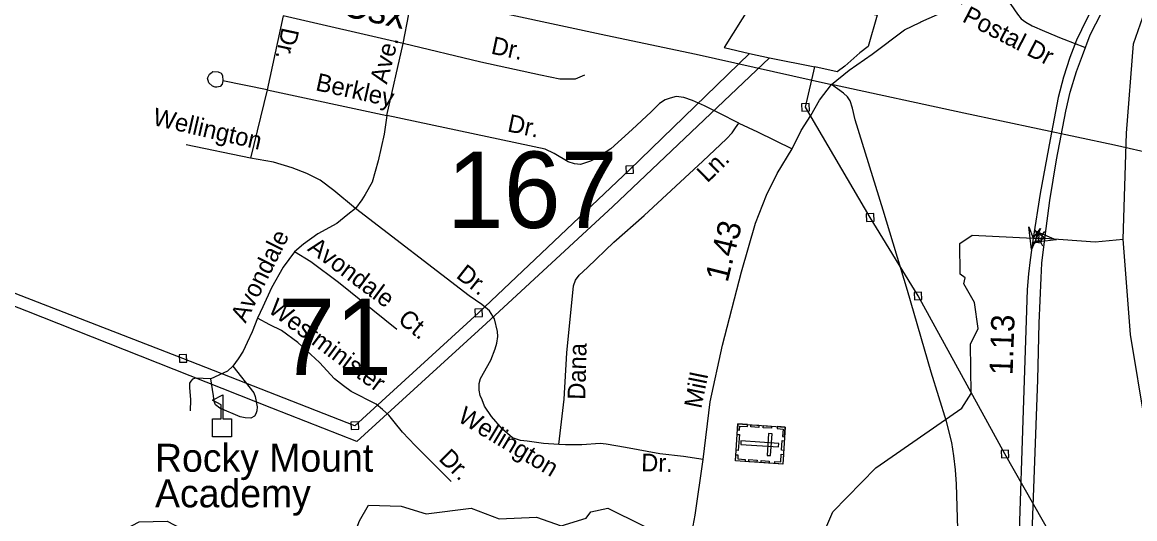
# Model space of a CAD drawing. Extents: x 2220236 to 2384410, y 720751 to 894131.
# Drawn here: x 2341119 to 2347089, y 800730 to 803394 of the extents above; entities that cross this region are included whole.
import ezdxf

# ---------------------------------------------------------------- set-up
doc = ezdxf.new("R2010")
doc.units = 0
doc.layers.add('Default', color=7, linetype='Continuous')

msp = doc.modelspace()

# ---------------------------------------------------------------- linework, layer by layer
at = {"layer": 'Default'}
for p, q in [((2342518.1, 803429.1), (2342433.1, 803030.8)), ((2343163.5, 803280.6), (2342518.1, 803429.1)), ((2343075.6, 802893.6), (2343163.5, 803280.6)), ((2346708.5, 803302.7), (2346819.5, 803259.8)), ((2345020.4, 803226.3), (2345128.8, 803203.5)), ((2345128.8, 803203.5), (2345371.3, 803154.6)), ((2342433.1, 803030.8), (2342195.8, 803079.9)), ((2342433.1, 803030.8), (2342344.2, 802665.4)), ((2342433.1, 803030.8), (2343075.6, 802893.6)), ((2342344.2, 802665.4), (2341998.4, 802737)), ((2346562.6, 802262), (2346554.1, 802278.8)), ((2346593.5, 802257.3), (2346606.7, 802270.9)), ((2346542.4, 802201.5), (2346555.5, 802215)), ((2346571.1, 802212.7), (2346578.2, 802259.6)), ((2346595.3, 802193.5), (2346586.8, 802210.3))]:
    msp.add_line(p, q, dxfattribs=at)
for points in [[(2331380.2, 806148.5), (2332089.7, 805986.2), (2332785.1, 805833.7), (2333023.7, 805785.1), (2333486.9, 805676.6), (2334090.2, 805538), (2335080.6, 805321.9), (2335954.5, 805132.5), (2336758.3, 804964.2), (2337494, 804803.2), (2338191.7, 804647.6), (2339171.9, 804437.5), (2339987.8, 804257.3), (2340853.6, 804069.8), (2341802, 803859.4), (2342517.6, 803703.9), (2343209.2, 803550.3), (2344249.4, 803324.9), (2344734.6, 803222.8), (2345460.4, 803059.6)], [(2345020.4, 803226.3), (2344378.1, 802602.8), (2343567.7, 801835.2), (2342903.1, 801229.4), (2341981, 801590.2), (2340880.4, 802014.8), (2339974.4, 802379.8), (2338913.6, 802794.9), (2336720, 803652.3), (2335727.9, 804032.2), (2334504.4, 804523.2), (2333596.3, 804882.3), (2333041.1, 805671.2), (2333024.7, 805701.1)], [(2345128.8, 803203.5), (2344288.5, 802405.7), (2343608.3, 801777.6), (2342914.2, 801143.7), (2342458.1, 801324.1), (2341142.3, 801844), (2339390.6, 802528.8), (2337235.2, 803378.6), (2335128.1, 804193), (2333939.1, 804652.4), (2333547.2, 804811.7), (2333272.3, 805222.2), (2333026.4, 805555.2)], [(2347026.6, 802229.4), (2347044.5, 802798.9), (2347081.6, 803279.1), (2347145, 803456.8), (2347272.5, 803671.4), (2347440.8, 803784), (2347674.5, 803841.8), (2348352, 803791.8), (2348880, 803607.9), (2349349.9, 803748.8), (2349590.3, 803915.3), (2349918.1, 804160.3), (2350291.5, 804501.6), (2350403.8, 804688.8), (2350738.9, 805085), (2351063.4, 805390.8), (2351250.5, 805509.8)], [(2345461.4, 803059.4), (2345555.9, 803137.4), (2345679.1, 803223), (2345853.5, 803353.1), (2345934.8, 803393.3), (2345940.3, 803396.2), (2346148.6, 803487.4), (2346346.1, 803608.1), (2346484.7, 803712.5), (2346767.8, 803971.8), (2346960.1, 804172.2), (2347035.4, 804229.4), (2347072, 804246.8), (2347093.5, 804253.5), (2347130.1, 804257.9), (2347170.1, 804252.4), (2347210, 804241.3), (2347293.3, 804194.6)], [(2347293.3, 804194.6), (2347087.3, 803859.3), (2346958, 803640.5), (2346878, 803500.6), (2346829.7, 803409.6), (2346776.4, 803297.4), (2346740.9, 803205.3), (2346706.5, 803098.7), (2346678.2, 802989.8), (2346635.4, 802764.4), (2346581, 802475.7), (2346543.4, 802235.3), (2346526.5, 802118.8), (2346519, 802043.6), (2346511.5, 801961), (2346505.9, 801793.7), (2346494.6, 801474.3), (2346460.8, 800446.4), (2346440.1, 799717.3), (2346423.3, 798959.5), (2346418.3, 798634.2), (2346404, 798402.2)], [(2346475.7, 798398.2), (2346496.3, 798954.6), (2346513.4, 799715.4), (2346530.3, 800457.7), (2346567.8, 801476.1), (2346575.4, 801778.7), (2346586.6, 802023), (2346590.4, 802101.9), (2346607.3, 802246.6), (2346633.7, 802436.9), (2346668.2, 802656.7), (2346719.2, 802916.6), (2346742, 803019.8), (2346775.3, 803129.8), (2346808.6, 803215.3), (2346849.2, 803326.3), (2346910.2, 803445.1), (2346986.9, 803579.5), (2347109.6, 803780.5), (2347236.7, 803994.8), (2347338.9, 804163.5)], [(2343163.5, 803280.6), (2343192.6, 803438.2), (2343207.5, 803512.4), (2343213, 803570.5), (2343210.2, 803632.4), (2343203.1, 803720.1), (2343167.8, 803950.8)], [(2346346.1, 803608.1), (2346380.3, 803546.5), (2346423.1, 803490), (2346459, 803436.9), (2346479.6, 803413), (2346503.5, 803394.1), (2346537.7, 803375.3), (2346604.4, 803346.2), (2346693.4, 803308.6), (2346708.5, 803302.7)], [(2345078.2, 803568.8), (2344886, 803258.6), (2345020.4, 803226.3)], [(2345394.5, 803550.7), (2345386.9, 803506.6), (2345705.7, 803432.3), (2345657.7, 803263.9), (2345614.1, 803229.3), (2345533.2, 803158.4), (2345491.4, 803127.9), (2345371.3, 803154.6)], [(2344135.6, 803111), (2344085.7, 803088.6), (2344003, 803088.6), (2343899.7, 803111), (2343579.5, 803179.9), (2343163.5, 803280.6)], [(2342195.8, 803079.9), (2342191.9, 803061.9), (2342180, 803049.6), (2342162.2, 803045.5), (2342154.2, 803045.4), (2342140.1, 803051.2), (2342119.8, 803069), (2342113.5, 803094.9), (2342123.3, 803114.9), (2342137.2, 803127.1), (2342141.2, 803129.3), (2342169.2, 803127.6), (2342185.3, 803121.7), (2342193.5, 803107.8), (2342195.8, 803079.9)], [(2347371.9, 799369.8), (2346969.9, 800062.7), (2346651.1, 800622.8), (2346391.8, 801077.6), (2345925.8, 801925.5), (2345668.8, 802346.4), (2345321.9, 802938.1), (2345371.3, 803154.6)], [(2344684.2, 800569.1), (2344692.2, 800589.2), (2344713.4, 800663.5), (2344730.3, 800749.6), (2344772.5, 801047.6), (2344809.3, 801358.3), (2344876, 801661.2), (2344978.6, 802054.9), (2345053.1, 802315.9), (2345112.9, 802466.5), (2345169.4, 802582.9), (2345250.6, 802715.5), (2345298.5, 802813.1), (2345349.8, 802893.5), (2345396, 802975.7), (2345461.4, 803059.4)], [(2348912.6, 802275.3), (2348836.4, 802300.4), (2348767.9, 802325.6), (2348671.7, 802354.5), (2348563.3, 802387.1), (2348449.1, 802411.7), (2348268.7, 802453.5), (2348100.4, 802489.5), (2347879.7, 802536.9), (2347420.7, 802635.4), (2346979.7, 802734), (2346171.9, 802906.1), (2345460.4, 803059.6)], [(2346161.4, 799953.1), (2346131.9, 800916.5), (2346127, 800992.3), (2346118.1, 801068.2), (2346107.2, 801140), (2346077.8, 801251.6), (2345996.7, 801516.6), (2345869.4, 801954.8), (2345738.4, 802385.2), (2345588.5, 802871.1), (2345573.8, 802932.9), (2345561.4, 802972.9), (2345547.1, 802994.7), (2345524.8, 803014.4), (2345461.4, 803059.4)], [(2344963.3, 802852.4), (2344858.9, 802907.2), (2344780.2, 802946.6), (2344715.2, 802974), (2344669.1, 802991.1), (2344628, 802996.2), (2344595.5, 802987.6), (2344568.1, 802977.4), (2344537.4, 802958.6), (2344492.9, 802914.1), (2344392, 802818.2), (2344277.4, 802715.5), (2344202.1, 802665.9), (2344167.9, 802648.8), (2344114.9, 802631.7), (2344082.4, 802635.1), (2344048.2, 802645.3), (2343973.8, 802690.7), (2343924.2, 802712.9), (2343075.6, 802893.6)], [(2345302.7, 802917.3), (2345342.7, 802918.9), (2345341, 802958.9), (2345301.1, 802957.2), (2345302.7, 802917.3)], [(2343075.6, 802893.6), (2343061.2, 802793.3), (2343028.5, 802650), (2342995.8, 802535.4), (2342958.2, 802469.6), (2342940.5, 802441.5), (2342906.8, 802395.1)], [(2343998.8, 801129.1), (2344025.9, 801372), (2344041.3, 801620.1), (2344077.3, 801979.6), (2344087.5, 802010.4), (2344106.3, 802037.8), (2344152.5, 802078.8), (2344292.8, 802214), (2344455.3, 802357.8), (2344770, 802648.8), (2344898.3, 802768.6), (2344927.3, 802801.1), (2344946.2, 802828.5), (2344963.3, 802852.4)], [(2344963.3, 802852.4), (2345064.2, 802806.2), (2345250.6, 802715.5)], [(2342906.8, 802395.1), (2342790.2, 802491.4), (2342716.5, 802546.6), (2342644.9, 802583.5), (2342567.2, 802612.2), (2342466.9, 802642.9), (2342344.2, 802665.4)], [(2344359, 802582), (2344398.9, 802583.6), (2344397.3, 802623.6), (2344357.3, 802622), (2344359, 802582)], [(2342906.8, 802395.1), (2342865.5, 802362.6), (2342806.1, 802313.9), (2342704.9, 802258.8), (2342627.5, 802203.8), (2342580.1, 802163.2)], [(2343998.8, 801129.1), (2343915.9, 801133.7), (2343827.9, 801146.5), (2343791.8, 801150.1), (2343749.6, 801163.6), (2343695, 801211), (2343636.3, 801278.2), (2343599.6, 801333.7), (2343587.2, 801367.6), (2343575, 801391.5), (2343570.7, 801419.4), (2343570.2, 801455.4), (2343577.9, 801483.5), (2343632.7, 801580.2), (2343656, 801642.3), (2343665.6, 801672.5), (2343671.1, 801708.6), (2343668.9, 801734.5), (2343652.1, 801802.2), (2343625.5, 801846), (2343585.1, 801879.3), (2343516.6, 801926.6), (2342906.8, 802395.1)], [(2345649.6, 802325.6), (2345689.5, 802327.2), (2345687.9, 802367.2), (2345648, 802365.5), (2345649.6, 802325.6)], [(2345322.4, 800423.3), (2345468.4, 800767.2), (2345698.4, 801003.1), (2346161.4, 801324), (2346210.5, 801401.5), (2346207.4, 801667.2), (2346248.4, 801750.9), (2346229.5, 801891.3), (2346170.5, 801990.6), (2346178.5, 802023.7), (2346152.4, 802042.4), (2346150.4, 802206.4), (2346216.4, 802251.8), (2346543.4, 802235.3), (2346574.7, 802236.2), (2346606.2, 802236.2), (2346875.5, 802216.3), (2347026.6, 802229.4)], [(2347146.7, 801231.8), (2347066.1, 801718.7), (2347026.6, 802229.4)], [(2342580.1, 802163.2), (2342519.1, 802080.5), (2342456.3, 801969.9), (2342409.7, 801867.4), (2342380.4, 801806.9)], [(2343128.8, 801746.1), (2342815.9, 801998.2), (2342666.6, 802108.4), (2342580.1, 802163.2)], [(2345906.7, 801904.7), (2345946.6, 801906.3), (2345945, 801946.3), (2345905, 801944.7), (2345906.7, 801904.7)], [(2343548.5, 801814.4), (2343588.5, 801816.1), (2343586.9, 801856), (2343546.9, 801854.4), (2343548.5, 801814.4)], [(2342380.4, 801806.9), (2342353.2, 801732.6), (2342325.9, 801676.3), (2342303.6, 801629.4), (2342277.2, 801588.4), (2342249.3, 801548.8)], [(2343420.6, 800929.8), (2343226.2, 801123.4), (2343158.7, 801194), (2343113.7, 801250.7), (2343085.4, 801285.7), (2343052, 801315.7), (2343017, 801344.1), (2342883.7, 801412.4), (2342842.6, 801442.7), (2342794.1, 801480.1), (2342713.2, 801569), (2342597.8, 801675.6), (2342509.1, 801740.6), (2342446.7, 801769.8), (2342380.4, 801806.9)], [(2341961.9, 801569.4), (2342001.8, 801571), (2342000.2, 801610.9), (2341960.2, 801609.3), (2341961.9, 801569.4)], [(2342249.3, 801548.8), (2342220.8, 801522), (2342130.2, 801481.5)], [(2342249.3, 801548.8), (2342361, 801406.3), (2342369.2, 801386.4), (2342379.9, 801330.4), (2342378.2, 801308.6), (2342372.4, 801292.5), (2342364.5, 801280.4), (2342345.4, 801269.1), (2342314.6, 801271.8), (2342288.6, 801277.5), (2342178, 801324.2), (2342155.9, 801341.9), (2342147.6, 801359.8), (2342145.4, 801389.7), (2342130.2, 801481.5)], [(2342130.2, 801481.5), (2342048.3, 801485.1), (2342032.4, 801478.8), (2342022.6, 801468.8), (2342016.7, 801456.8), (2342015.3, 801433.8), (2342021.7, 801367.3), (2342019, 801310)], [(2342884, 801208.7), (2342923.9, 801210.3), (2342922.3, 801250.2), (2342882.3, 801248.6), (2342884, 801208.7)], [(2344772.5, 801047.6), (2344666.5, 801064.8), (2344539.9, 801078.4), (2344356.1, 801112.9), (2344251.8, 801129.6), (2344219.8, 801133.3), (2344121.9, 801126.1), (2344034, 801127.2), (2343998.8, 801129.1)], [(2346372.7, 801056.8), (2346412.6, 801058.4), (2346411, 801098.3), (2346371, 801096.7), (2346372.7, 801056.8)], [(2341069.5, 799593.4), (2341133.9, 799629.8), (2341188.5, 799699.1), (2341335.3, 800142.2), (2341497.3, 800526.3), (2341629.3, 800653.1), (2341745.4, 800713.7), (2341895.3, 800716.5), (2342054.4, 800634.4), (2342088.4, 800560.3), (2342099.3, 800350.7), (2342277.3, 800138), (2342411.4, 800022.1), (2342514.3, 799849.1), (2342622.4, 799850.2), (2342786.5, 800017.7), (2342827.5, 800117.8), (2342815.4, 800419.3), (2342928.3, 800719.3), (2342977.4, 800803.4)], [(2342977.4, 800803.4), (2343152.5, 800797.4), (2343286.4, 800756.9), (2343527.3, 800786.4), (2343677.4, 800730.2), (2343877.3, 800738.4), (2344011.4, 800691.4), (2344144.3, 800732.9), (2344169.3, 800766.7), (2344260.4, 800786.8), (2344626.5, 800605.5)]]:
    msp.add_lwpolyline(points, dxfattribs=at)
for points in [[(2346583, 802286.8), (2346534.4, 802175), (2346520.6, 802296.2), (2346543.4, 802235.3)], [(2346554.4, 802275.4), (2346666.6, 802227.6), (2346545.6, 802212.9), (2346606.2, 802236.2)], [(2346586.8, 802210.3), (2346593.8, 802257.3), (2346562.6, 802262), (2346555.5, 802215)], [(2342140.1, 801169.1), (2342140.1, 801267.1), (2342186.1, 801267.1), (2342186.1, 801342.1), (2342139.1, 801366.4), (2342195.7, 801395.6), (2342195.7, 801267.1), (2342241.8, 801267.1), (2342241.8, 801169.1)], [(2345213.1, 801222.2), (2345199.7, 801023.6), (2344945.6, 801040.8), (2344959.1, 801239.4)], [(2344956.9, 801206.4), (2344968.4, 801205.6), (2344969.8, 801227.6), (2345010.2, 801224.9), (2345010.9, 801236), (2344959.1, 801239.5)], [(2345028.9, 801234.7), (2345072.1, 801231.8), (2345071.3, 801220.4), (2345028.1, 801223.4)], [(2345095.9, 801230.2), (2345139.1, 801227.2), (2345138.4, 801215.9), (2345095.2, 801218.8)], [(2345142.5, 801186.1), (2345123.8, 801187.3), (2345115.9, 801069.9), (2345134.5, 801068.6)], [(2345169.9, 801225.1), (2345169.2, 801213.8), (2345201.3, 801211.6), (2345198.5, 801171.2), (2345209.6, 801170.4), (2345213.1, 801222.2)], [(2344966.7, 801181.3), (2344960.9, 801096.7), (2344949.5, 801097.4), (2344955.3, 801182.1)], [(2345176.5, 801115.4), (2345177.8, 801134), (2344975.5, 801147.8), (2344974.2, 801129.1)], [(2345208.1, 801148.3), (2345204.6, 801096.6), (2345193.2, 801097.4), (2345196.7, 801149.1)], [(2344947.9, 801073.8), (2344959.3, 801073.1), (2344957.8, 801051.1), (2344998.2, 801048.4), (2344997.4, 801037.3), (2344945.6, 801040.8)], [(2345156.4, 801026.4), (2345157.2, 801037.8), (2345189.3, 801035.6), (2345192, 801076), (2345203.1, 801075.3), (2345199.6, 801023.5)], [(2345018.5, 801047.2), (2345061.7, 801044.3), (2345060.9, 801033), (2345017.7, 801035.9)], [(2345084.3, 801042.8), (2345127.5, 801039.8), (2345126.7, 801028.5), (2345083.5, 801031.4)]]:
    msp.add_lwpolyline(points, close=True, dxfattribs=at)

# ---------------------------------------------------------------- texts
for s, height, rotation, p in [('Csx', 150, 347.4783, (2342824, 803431.8)), ('Postal Dr', 95, 332.59238, (2346157.8, 803400.7)), ('Dr.', 95, 257.98396, (2342512.4, 803370.3)), ('Ave.', 95, 75.4954, (2343075, 803058.5)), ('Dr.', 95, 347.88618, (2343629.8, 803226.5)), ('Berkley', 95, 347.5522, (2342688, 803030)), ('Wellington', 95, 346.86079, (2341813.7, 802844)), ('Dr.', 95, 348.107, (2343717.5, 802809.3)), ('Ln.', 95, 44.51916, (2344795.2, 802528.8)), ('1.43', 125, 76.02086, (2344903.2, 801994.2)), ('Avondale', 95, 63.42474, (2342316.8, 801776.2)), ('Avondale', 95, 323.56873, (2342644.5, 802171.9)), ('Dr.', 95, 321.66125, (2343441.7, 802027.7)), ('Westminister', 95, 323.51772, (2342432.1, 801842.7)), ('Ct.', 95, 321.14205, (2343128.7, 801788.3)), ('1.13', 125, 87.97971, (2346432.9, 801498.8)), ('Dana', 95, 88.49625, (2344139.5, 801367.7)), ('Mill', 95, 78.49661, (2344762.3, 801317.4)), ('Wellington', 95, 329.10792, (2343449.4, 801256.2)), ('Dr.', 95, 315.11821, (2343348.9, 801047.5)), ('Dr.', 95, 358.54478, (2344439.1, 800985.2))]:
    msp.add_text(s, height=height, rotation=rotation, dxfattribs=at).set_placement(p)
for s, height, p in [('167', 410.1, (2343397.7, 802290.4)), ('71', 410.1, (2342492.2, 801500.7)), ('Rocky Mount', 150, (2341831.2, 800982.3)), ('Academy', 150, (2341831.2, 800791.3))]:
    msp.add_text(s, height=height, dxfattribs=at).set_placement(p)

doc.saveas('drawing.dxf')
